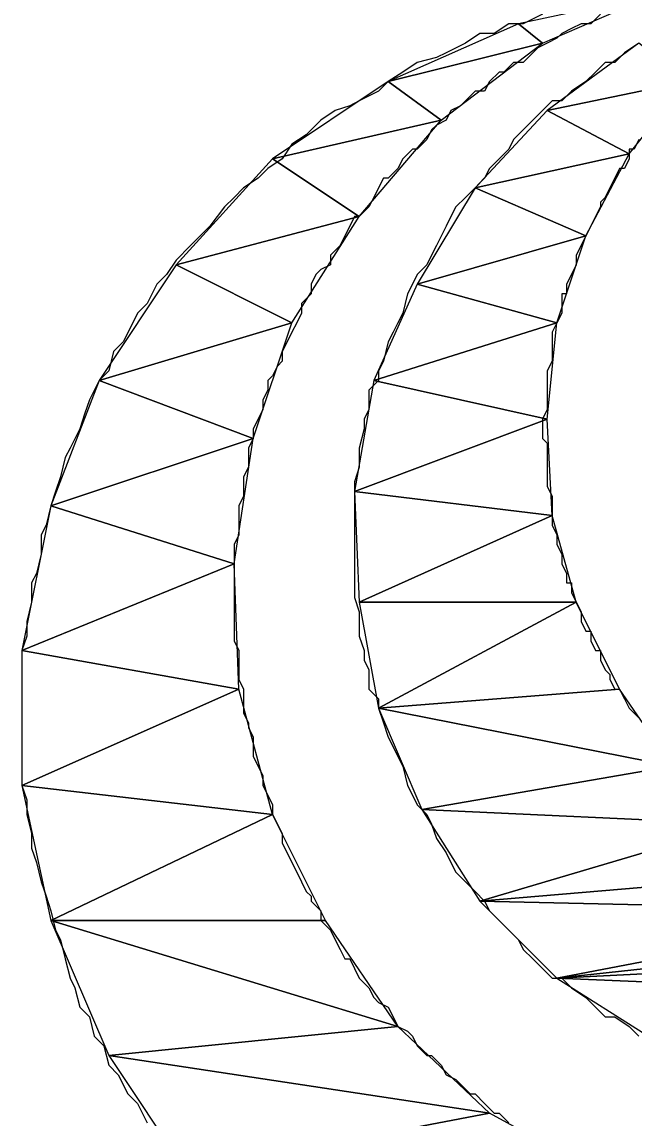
# Model space of a CAD drawing. Extents: x -684583 to -680383, y -1157874 to -1154904.
# Drawn here: x -680738.11 to -680725.41, y -1157483.55 to -1157460.81 of the extents above; entities that cross this region are included whole.
import ezdxf

# ---------------------------------------------------------------- set-up
doc = ezdxf.new("R2010")
doc.units = 0
doc.layers.add('Vrstva 63', color=7, linetype='Continuous')

msp = doc.modelspace()

# ---------------------------------------------------------------- linework, layer by layer
at = {"layer": 'Vrstva 63'}
for points in [[(-680725.013, -1157460.253), (-680727.813, -1157460.853), (-680727.313, -1157461.253)], [(-680727.813, -1157460.853), (-680730.513, -1157462.053), (-680727.313, -1157461.253)], [(-680727.313, -1157461.253), (-680730.513, -1157462.053), (-680729.413, -1157462.853)], [(-680725.313, -1157461.253), (-680727.213, -1157462.653), (-680724.313, -1157462.053)], [(-680730.513, -1157462.053), (-680732.913, -1157463.653), (-680729.413, -1157462.853)], [(-680724.313, -1157462.053), (-680727.213, -1157462.653), (-680725.513, -1157463.553)], [(-680727.213, -1157462.653), (-680728.713, -1157464.253), (-680725.513, -1157463.553)], [(-680729.413, -1157462.853), (-680732.913, -1157463.653), (-680731.113, -1157464.853)], [(-680732.913, -1157463.653), (-680734.913, -1157465.853), (-680731.113, -1157464.853)], [(-680725.513, -1157463.553), (-680728.713, -1157464.253), (-680726.413, -1157465.253)], [(-680728.713, -1157464.253), (-680729.913, -1157466.253), (-680726.413, -1157465.253)], [(-680731.113, -1157464.853), (-680734.913, -1157465.853), (-680732.513, -1157467.053)], [(-680726.413, -1157465.253), (-680729.913, -1157466.253), (-680727.013, -1157467.053)], [(-680734.913, -1157465.853), (-680736.513, -1157468.253), (-680732.513, -1157467.053)], [(-680729.913, -1157466.253), (-680730.813, -1157468.253), (-680727.013, -1157467.053)], [(-680732.513, -1157467.053), (-680736.513, -1157468.253), (-680733.313, -1157469.453)], [(-680727.013, -1157467.053), (-680730.813, -1157468.253), (-680727.213, -1157469.053)], [(-680736.513, -1157468.253), (-680737.513, -1157470.853), (-680733.313, -1157469.453)], [(-680730.813, -1157468.253), (-680731.213, -1157470.553), (-680727.213, -1157469.053)], [(-680727.213, -1157469.053), (-680731.213, -1157470.553), (-680727.113, -1157471.053)], [(-680733.313, -1157469.453), (-680737.513, -1157470.853), (-680733.713, -1157472.053)], [(-680731.213, -1157470.553), (-680731.113, -1157472.853), (-680727.113, -1157471.053)], [(-680737.513, -1157470.853), (-680738.113, -1157473.853), (-680733.713, -1157472.053)], [(-680727.113, -1157471.053), (-680731.113, -1157472.853), (-680726.613, -1157472.853)], [(-680733.713, -1157472.053), (-680738.113, -1157473.853), (-680733.613, -1157474.653)], [(-680731.113, -1157472.853), (-680730.713, -1157475.053), (-680726.613, -1157472.853)], [(-680726.613, -1157472.853), (-680730.713, -1157475.053), (-680725.713, -1157474.653)], [(-680738.113, -1157473.853), (-680738.113, -1157476.653), (-680733.613, -1157474.653)], [(-680733.613, -1157474.653), (-680738.113, -1157476.653), (-680732.913, -1157477.253)], [(-680725.713, -1157474.653), (-680730.713, -1157475.053), (-680724.613, -1157476.253)], [(-680730.713, -1157475.053), (-680729.813, -1157477.153), (-680724.613, -1157476.253)], [(-680724.613, -1157476.253), (-680729.813, -1157477.153), (-680723.213, -1157477.453)], [(-680738.113, -1157476.653), (-680737.513, -1157479.453), (-680732.913, -1157477.253)], [(-680729.813, -1157477.153), (-680728.613, -1157479.053), (-680723.213, -1157477.453)], [(-680732.913, -1157477.253), (-680737.513, -1157479.453), (-680731.813, -1157479.453)], [(-680723.213, -1157477.453), (-680728.613, -1157479.053), (-680721.513, -1157478.453)], [(-680721.513, -1157478.453), (-680728.613, -1157479.053), (-680719.713, -1157479.253)], [(-680728.613, -1157479.053), (-680727.013, -1157480.653), (-680719.713, -1157479.253)], [(-680719.713, -1157479.253), (-680727.013, -1157480.653), (-680717.813, -1157479.653)], [(-680737.513, -1157479.453), (-680736.313, -1157482.253), (-680730.313, -1157481.653)], [(-680731.813, -1157479.453), (-680737.513, -1157479.453), (-680730.313, -1157481.653)], [(-680717.813, -1157479.653), (-680727.013, -1157480.653), (-680711.113, -1157479.853)], [(-680711.113, -1157479.853), (-680727.013, -1157480.653), (-680712.713, -1157481.253)], [(-680727.013, -1157480.653), (-680725.113, -1157481.853), (-680712.713, -1157481.253)], [(-680730.313, -1157481.653), (-680736.313, -1157482.253), (-680728.413, -1157483.453)], [(-680736.313, -1157482.253), (-680734.713, -1157484.653), (-680728.413, -1157483.453)], [(-680728.413, -1157483.453), (-680734.713, -1157484.653), (-680726.213, -1157484.653)]]:
    msp.add_lwpolyline(points, close=True, dxfattribs=at)
for points in [[(-680727.313, -1157460.653), (-680727.713, -1157460.853), (-680728.013, -1157460.853), (-680728.313, -1157461.053), (-680728.613, -1157461.053), (-680728.913, -1157461.253), (-680729.313, -1157461.453), (-680729.513, -1157461.553), (-680729.913, -1157461.653), (-680730.213, -1157461.853), (-680730.513, -1157462.053), (-680730.713, -1157462.253), (-680731.113, -1157462.453), (-680731.313, -1157462.553), (-680731.613, -1157462.653), (-680731.913, -1157462.853), (-680732.213, -1157463.153), (-680732.513, -1157463.353), (-680732.713, -1157463.653), (-680733.013, -1157463.853), (-680733.213, -1157464.053), (-680733.513, -1157464.253), (-680733.713, -1157464.453), (-680733.913, -1157464.653), (-680734.213, -1157465.053), (-680734.413, -1157465.253), (-680734.613, -1157465.453), (-680734.913, -1157465.753), (-680735.113, -1157466.053), (-680735.313, -1157466.253), (-680735.513, -1157466.653), (-680735.713, -1157466.853), (-680735.813, -1157467.053), (-680736.013, -1157467.453), (-680736.213, -1157467.653), (-680736.313, -1157468.053), (-680736.513, -1157468.253), (-680736.713, -1157468.653), (-680736.813, -1157468.953), (-680736.913, -1157469.253), (-680737.113, -1157469.653), (-680737.213, -1157469.853), (-680737.313, -1157470.253), (-680737.413, -1157470.553), (-680737.513, -1157470.853), (-680737.613, -1157471.253), (-680737.713, -1157471.453), (-680737.713, -1157471.853), (-680737.813, -1157472.253), (-680737.913, -1157472.453), (-680737.913, -1157472.853), (-680738.013, -1157473.253), (-680738.013, -1157473.553), (-680738.113, -1157473.853), (-680738.113, -1157474.253), (-680738.113, -1157474.653), (-680738.113, -1157474.853), (-680738.113, -1157475.253), (-680738.113, -1157475.653), (-680738.113, -1157475.853), (-680738.113, -1157476.253), (-680738.113, -1157476.653), (-680738.013, -1157476.953), (-680738.013, -1157477.253), (-680737.913, -1157477.653), (-680737.913, -1157477.953), (-680737.813, -1157478.253), (-680737.713, -1157478.653), (-680737.613, -1157478.953), (-680737.513, -1157479.253), (-680737.413, -1157479.653), (-680737.313, -1157479.853), (-680737.213, -1157480.253), (-680737.113, -1157480.653), (-680737.013, -1157480.853), (-680736.913, -1157481.253), (-680736.713, -1157481.453), (-680736.613, -1157481.853), (-680736.413, -1157482.053), (-680736.313, -1157482.453), (-680736.113, -1157482.653), (-680735.913, -1157483.053), (-680735.713, -1157483.253), (-680735.513, -1157483.653)], [(-680726.113, -1157460.653), (-680726.313, -1157460.853), (-680726.513, -1157460.853), (-680726.713, -1157460.953), (-680726.913, -1157461.053), (-680727.013, -1157461.153), (-680727.213, -1157461.253), (-680727.413, -1157461.353), (-680727.513, -1157461.453), (-680727.713, -1157461.653), (-680727.913, -1157461.653), (-680728.113, -1157461.853), (-680728.213, -1157461.853), (-680728.413, -1157462.053), (-680728.513, -1157462.253), (-680728.713, -1157462.253), (-680728.913, -1157462.453), (-680729.013, -1157462.553), (-680729.213, -1157462.653), (-680729.313, -1157462.853), (-680729.513, -1157462.953), (-680729.613, -1157463.053), (-680729.713, -1157463.253), (-680729.913, -1157463.453), (-680730.013, -1157463.453), (-680730.213, -1157463.653), (-680730.313, -1157463.853), (-680730.513, -1157464.053), (-680730.613, -1157464.053), (-680730.713, -1157464.253), (-680730.813, -1157464.453), (-680730.913, -1157464.653), (-680731.113, -1157464.853), (-680731.213, -1157464.853), (-680731.313, -1157465.053), (-680731.413, -1157465.253), (-680731.513, -1157465.453), (-680731.713, -1157465.653), (-680731.713, -1157465.853), (-680731.913, -1157465.953), (-680732.013, -1157466.053), (-680732.113, -1157466.253), (-680732.113, -1157466.453), (-680732.313, -1157466.653), (-680732.313, -1157466.853), (-680732.413, -1157467.053), (-680732.513, -1157467.253), (-680732.613, -1157467.453), (-680732.713, -1157467.653), (-680732.713, -1157467.853), (-680732.813, -1157467.953), (-680732.913, -1157468.153), (-680733.013, -1157468.253), (-680733.013, -1157468.453), (-680733.113, -1157468.653), (-680733.113, -1157468.853), (-680733.213, -1157469.053), (-680733.313, -1157469.253), (-680733.313, -1157469.453), (-680733.413, -1157469.653), (-680733.413, -1157469.853), (-680733.413, -1157470.053), (-680733.513, -1157470.253), (-680733.513, -1157470.453), (-680733.513, -1157470.653), (-680733.613, -1157470.853), (-680733.613, -1157471.053), (-680733.613, -1157471.253), (-680733.613, -1157471.453), (-680733.713, -1157471.653), (-680733.713, -1157471.853), (-680733.713, -1157472.053), (-680733.713, -1157472.253), (-680733.713, -1157472.453), (-680733.713, -1157472.653), (-680733.713, -1157472.853), (-680733.713, -1157473.053), (-680733.713, -1157473.253), (-680733.713, -1157473.453), (-680733.713, -1157473.653), (-680733.613, -1157473.853), (-680733.613, -1157474.053), (-680733.613, -1157474.253), (-680733.613, -1157474.453), (-680733.513, -1157474.653), (-680733.513, -1157474.853), (-680733.513, -1157475.153), (-680733.413, -1157475.353), (-680733.413, -1157475.453), (-680733.313, -1157475.653), (-680733.313, -1157475.853), (-680733.313, -1157476.053), (-680733.213, -1157476.253), (-680733.113, -1157476.453), (-680733.113, -1157476.653)], [(-680725.313, -1157461.253), (-680725.613, -1157461.453), (-680725.813, -1157461.653), (-680726.013, -1157461.653), (-680726.213, -1157461.853), (-680726.413, -1157462.053), (-680726.713, -1157462.253), (-680726.913, -1157462.453), (-680727.113, -1157462.453), (-680727.313, -1157462.653), (-680727.513, -1157462.853), (-680727.713, -1157463.053), (-680727.913, -1157463.253), (-680728.013, -1157463.453), (-680728.213, -1157463.653), (-680728.413, -1157463.853), (-680728.513, -1157464.053), (-680728.713, -1157464.253), (-680728.913, -1157464.453), (-680729.113, -1157464.653), (-680729.213, -1157464.853), (-680729.313, -1157465.053), (-680729.513, -1157465.453), (-680729.613, -1157465.653), (-680729.713, -1157465.853), (-680729.913, -1157466.053), (-680730.013, -1157466.253), (-680730.113, -1157466.453), (-680730.213, -1157466.853), (-680730.313, -1157467.053), (-680730.413, -1157467.253), (-680730.513, -1157467.453), (-680730.613, -1157467.853), (-680730.713, -1157468.053), (-680730.713, -1157468.253), (-680730.913, -1157468.453), (-680730.913, -1157468.853), (-680731.013, -1157469.053), (-680731.013, -1157469.253), (-680731.113, -1157469.653), (-680731.113, -1157469.853), (-680731.113, -1157470.053), (-680731.213, -1157470.353), (-680731.213, -1157470.653), (-680731.213, -1157470.853), (-680731.213, -1157471.153), (-680731.213, -1157471.453), (-680731.213, -1157471.653), (-680731.213, -1157471.953), (-680731.213, -1157472.253), (-680731.213, -1157472.453), (-680731.213, -1157472.753), (-680731.113, -1157473.053), (-680731.113, -1157473.253), (-680731.113, -1157473.553), (-680731.013, -1157473.853), (-680731.013, -1157474.053), (-680730.913, -1157474.253), (-680730.913, -1157474.653), (-680730.713, -1157474.853), (-680730.713, -1157475.053), (-680730.613, -1157475.353), (-680730.513, -1157475.653), (-680730.413, -1157475.853), (-680730.313, -1157476.053), (-680730.213, -1157476.253), (-680730.113, -1157476.653), (-680730.013, -1157476.853), (-680729.913, -1157477.053), (-680729.713, -1157477.253), (-680729.613, -1157477.453), (-680729.513, -1157477.753), (-680729.313, -1157478.053), (-680729.213, -1157478.253), (-680729.113, -1157478.453), (-680728.913, -1157478.653), (-680728.713, -1157478.853), (-680728.513, -1157479.053), (-680728.413, -1157479.253), (-680728.213, -1157479.453), (-680728.013, -1157479.653), (-680727.813, -1157479.853), (-680727.713, -1157480.053), (-680727.513, -1157480.253)], [(-680725.313, -1157463.253), (-680725.413, -1157463.453), (-680725.513, -1157463.453), (-680725.513, -1157463.653), (-680725.613, -1157463.853), (-680725.713, -1157463.853), (-680725.813, -1157464.053), (-680725.913, -1157464.253), (-680725.913, -1157464.253), (-680726.013, -1157464.453), (-680726.113, -1157464.553), (-680726.113, -1157464.653), (-680726.213, -1157464.853), (-680726.313, -1157465.053), (-680726.313, -1157465.053), (-680726.413, -1157465.253), (-680726.513, -1157465.453), (-680726.513, -1157465.453), (-680726.613, -1157465.653), (-680726.613, -1157465.853), (-680726.713, -1157466.053), (-680726.713, -1157466.053), (-680726.813, -1157466.253), (-680726.813, -1157466.453), (-680726.913, -1157466.453), (-680726.913, -1157466.653), (-680726.913, -1157466.853), (-680727.013, -1157467.053), (-680727.013, -1157467.053), (-680727.113, -1157467.253), (-680727.113, -1157467.453), (-680727.113, -1157467.653), (-680727.113, -1157467.653), (-680727.113, -1157467.853), (-680727.213, -1157468.053), (-680727.213, -1157468.253), (-680727.213, -1157468.253), (-680727.213, -1157468.453), (-680727.213, -1157468.653), (-680727.213, -1157468.853), (-680727.213, -1157468.853), (-680727.313, -1157469.053), (-680727.313, -1157469.253), (-680727.313, -1157469.453), (-680727.213, -1157469.553), (-680727.213, -1157469.653), (-680727.213, -1157469.853), (-680727.213, -1157470.053), (-680727.213, -1157470.153), (-680727.213, -1157470.253), (-680727.213, -1157470.453), (-680727.113, -1157470.653), (-680727.113, -1157470.753), (-680727.113, -1157470.853), (-680727.113, -1157471.053), (-680727.113, -1157471.253), (-680727.013, -1157471.453), (-680727.013, -1157471.453), (-680727.013, -1157471.653), (-680726.913, -1157471.853), (-680726.913, -1157471.953), (-680726.913, -1157472.053), (-680726.813, -1157472.253), (-680726.813, -1157472.453), (-680726.713, -1157472.453)], [(-680726.713, -1157472.453), (-680726.713, -1157472.653), (-680726.613, -1157472.853), (-680726.513, -1157473.053), (-680726.513, -1157473.053), (-680726.513, -1157473.253), (-680726.413, -1157473.453), (-680726.313, -1157473.453), (-680726.313, -1157473.653), (-680726.213, -1157473.853), (-680726.113, -1157473.853), (-680726.113, -1157474.053), (-680726.013, -1157474.253), (-680725.913, -1157474.353), (-680725.913, -1157474.453), (-680725.813, -1157474.653), (-680725.713, -1157474.653), (-680725.613, -1157474.853), (-680725.513, -1157475.053), (-680725.513, -1157475.053), (-680725.313, -1157475.253)], [(-680733.113, -1157476.653), (-680733.013, -1157476.853), (-680732.913, -1157477.053), (-680732.913, -1157477.253), (-680732.813, -1157477.453), (-680732.713, -1157477.653), (-680732.713, -1157477.853), (-680732.613, -1157478.053), (-680732.513, -1157478.253), (-680732.413, -1157478.453), (-680732.313, -1157478.653), (-680732.213, -1157478.853), (-680732.113, -1157478.953), (-680732.113, -1157479.053), (-680731.913, -1157479.253), (-680731.913, -1157479.453), (-680731.713, -1157479.653), (-680731.613, -1157479.853), (-680731.513, -1157480.053), (-680731.413, -1157480.253), (-680731.313, -1157480.253), (-680731.213, -1157480.453), (-680731.113, -1157480.653), (-680730.913, -1157480.853), (-680730.813, -1157481.053), (-680730.713, -1157481.153), (-680730.513, -1157481.253), (-680730.413, -1157481.453), (-680730.313, -1157481.653)], [(-680727.513, -1157480.253), (-680727.313, -1157480.453), (-680727.113, -1157480.653), (-680726.913, -1157480.653), (-680726.713, -1157480.853), (-680726.413, -1157481.053), (-680726.213, -1157481.253), (-680726.013, -1157481.453), (-680725.813, -1157481.453), (-680725.513, -1157481.653), (-680725.313, -1157481.853)], [(-680730.313, -1157481.653), (-680730.113, -1157481.753), (-680730.013, -1157481.853), (-680729.913, -1157482.053), (-680729.713, -1157482.253), (-680729.613, -1157482.253), (-680729.413, -1157482.453), (-680729.313, -1157482.653), (-680729.113, -1157482.753), (-680729.013, -1157482.853), (-680728.813, -1157483.053), (-680728.713, -1157483.053), (-680728.513, -1157483.253), (-680728.313, -1157483.453), (-680728.213, -1157483.453), (-680728.013, -1157483.653)]]:
    msp.add_lwpolyline(points, dxfattribs=at)

doc.saveas('drawing.dxf')
